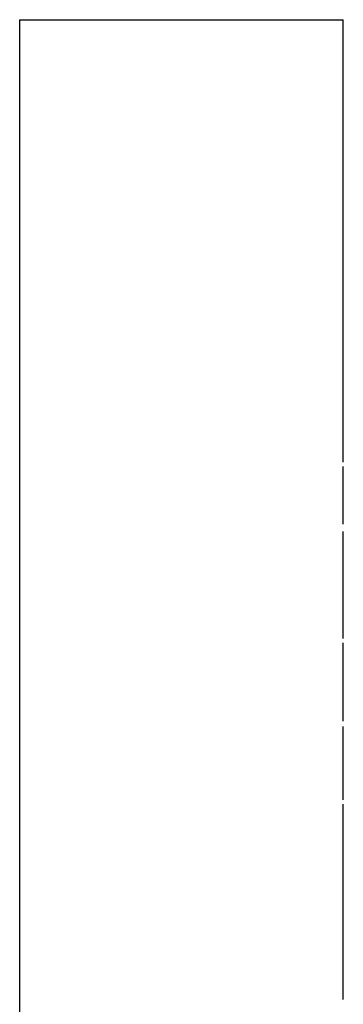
# Paper-space layout 'Sheet' of a CAD drawing. Header units: inches. Extents: x 0.2 to 10.8, y 0.2 to 8.3.
# Tile 415 of 545: x 8.10388 to 8.10868, y 4.64519 to 4.65979. Entities that reach past the tile are written whole.
import ezdxf

# ---------------------------------------------------------------- set-up
doc = ezdxf.new("R2010")
doc.units = ezdxf.units.IN
doc.header["$MEASUREMENT"] = 0
doc.layers.get('0').update_dxf_attribs({"lineweight": 5})

psp = doc.layouts.new('Sheet')

# ---------------------------------------------------------------- linework, layer by layer
at = {"color": 0, "linetype": 'ByBlock', "lineweight": -3}
for p, q in [((8.103877, 4.659786), (8.108677, 4.659786)), ((8.103877, 4.659785), (8.103877, 4.619786)), ((8.108677, 4.653228), (8.108677, 4.659785)), ((8.108677, 4.652311), (8.108677, 4.653163)), ((8.108677, 4.650614), (8.108677, 4.652202)), ((8.108677, 4.649388), (8.108677, 4.650551)), ((8.108677, 4.648222), (8.108677, 4.649313)), ((8.108677, 4.645263), (8.108677, 4.64816))]:
    psp.add_line(p, q, dxfattribs=at)

doc.saveas('drawing.dxf')
